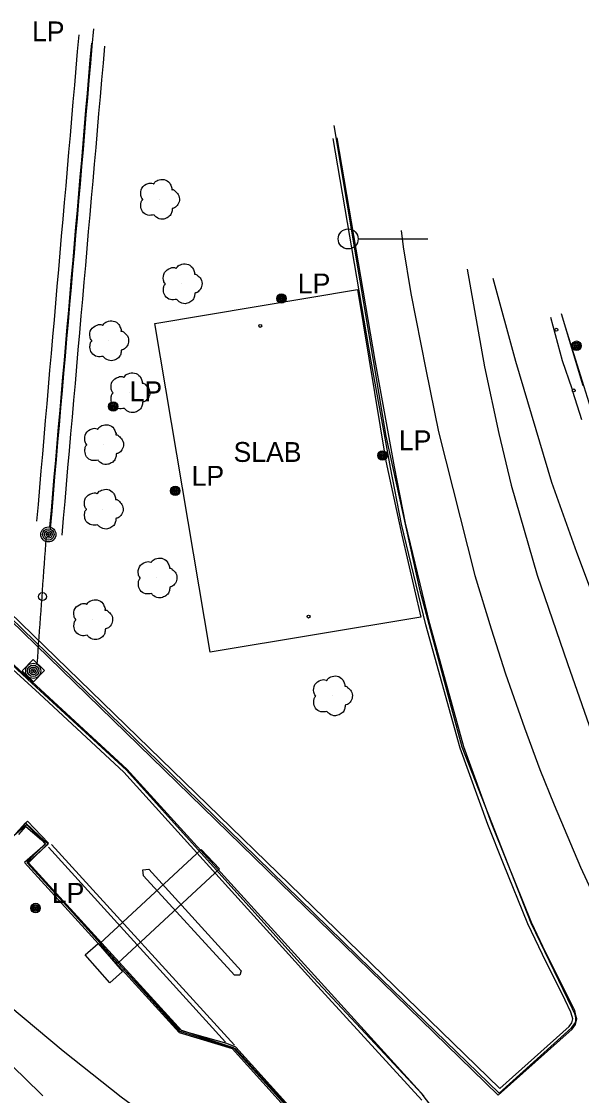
# Model space of a CAD drawing. Extents: x 368532 to 392481, y 10654822 to 10676899.
# Drawn here: x 383922.7 to 384063.6, y 10655355.1 to 10655625.5 of the extents above; entities that cross this region are included whole.
import ezdxf

# ---------------------------------------------------------------- set-up
doc = ezdxf.new("R2010")
doc.units = 0
for name, color, linetype in [('p_Catenary', 7, 'Continuous'), ('p_dtm retaining wall', 7, 'Continuous'), ('p_dtm slab', 7, 'Continuous'), ('p_railroad rr control', 7, 'Continuous'), ('p_structure fence', 7, 'Continuous'), ('p_structure stairs', 7, 'Continuous'), ('p_structure unidentified', 7, 'Continuous'), ('p_structure wall', 7, 'Continuous'), ('p_utility general pole', 7, 'Continuous'), ('p_utility guy anchor', 7, 'Continuous'), ('p_veg tree', 7, 'Continuous')]:
    doc.layers.add(name, color=color, linetype=linetype)

msp = doc.modelspace()

# ---------------------------------------------------------------- linework, layer by layer
at = {"layer": 'p_Catenary'}
for points in [[(383930.03, 10655497.86), (383930.4, 10655502.2), (383930.78, 10655506.54), (383931.15, 10655510.87), (383931.53, 10655515.21), (383931.9, 10655519.55), (383932.28, 10655523.89), (383932.65, 10655528.22), (383933.03, 10655532.56), (383933.4, 10655536.9), (383933.78, 10655541.23), (383934.16, 10655545.57), (383934.53, 10655549.91), (383934.91, 10655554.24), (383935.28, 10655558.58), (383935.66, 10655562.92), (383936.03, 10655567.26), (383936.41, 10655571.59), (383936.78, 10655575.93), (383937.16, 10655580.27), (383937.53, 10655584.6), (383937.91, 10655588.94), (383938.28, 10655593.28), (383938.66, 10655597.61), (383939.03, 10655601.95), (383939.41, 10655606.29), (383939.78, 10655610.63), (383940.16, 10655614.96), (383940.53, 10655619.3), (383940.91, 10655623.64)], [(383926.6, 10655499.69), (383926.97, 10655503.91), (383927.33, 10655508.14), (383927.7, 10655512.36), (383928.06, 10655516.58), (383928.43, 10655520.8), (383928.8, 10655525.03), (383929.16, 10655529.25), (383929.53, 10655533.47), (383929.89, 10655537.69), (383930.26, 10655541.92), (383930.62, 10655546.14), (383930.99, 10655550.36), (383931.36, 10655554.58), (383931.72, 10655558.81), (383932.09, 10655563.03), (383932.45, 10655567.25), (383932.82, 10655571.47), (383933.19, 10655575.7), (383933.55, 10655579.92), (383933.92, 10655584.14), (383934.28, 10655588.36), (383934.65, 10655592.59), (383935.01, 10655596.81), (383935.38, 10655601.03), (383935.75, 10655605.25), (383936.11, 10655609.48), (383936.48, 10655613.7), (383936.84, 10655617.92), (383937.21, 10655622.14)], [(383929.88, 10655498.24), (383930.24, 10655502.43), (383930.6, 10655506.63), (383930.97, 10655510.83), (383931.33, 10655515.03), (383931.69, 10655519.23), (383932.06, 10655523.43), (383932.42, 10655527.63), (383932.78, 10655531.82), (383933.14, 10655536.02), (383933.51, 10655540.22), (383933.87, 10655544.42), (383934.23, 10655548.62), (383934.59, 10655552.82), (383934.96, 10655557.02), (383935.32, 10655561.21), (383935.68, 10655565.41), (383936.05, 10655569.61), (383936.41, 10655573.81), (383936.77, 10655578.01), (383937.13, 10655582.21), (383937.5, 10655586.41), (383937.86, 10655590.61), (383938.22, 10655594.8), (383938.58, 10655599), (383938.95, 10655603.2), (383939.31, 10655607.4), (383939.67, 10655611.6), (383940.04, 10655615.8), (383940.4, 10655620)], [(383932.94, 10655496.18), (383933.31, 10655500.43), (383933.68, 10655504.67), (383934.05, 10655508.91), (383934.42, 10655513.16), (383934.79, 10655517.4), (383935.16, 10655521.65), (383935.53, 10655525.89), (383935.9, 10655530.13), (383936.28, 10655534.38), (383936.65, 10655538.62), (383937.02, 10655542.87), (383937.39, 10655547.11), (383937.76, 10655551.36), (383938.13, 10655555.6), (383938.5, 10655559.84), (383938.87, 10655564.09), (383939.24, 10655568.33), (383939.61, 10655572.58), (383939.98, 10655576.82), (383940.35, 10655581.06), (383940.73, 10655585.31), (383941.1, 10655589.55), (383941.47, 10655593.8), (383941.84, 10655598.04), (383942.21, 10655602.28), (383942.58, 10655606.53), (383942.95, 10655610.77), (383943.32, 10655615.02), (383943.69, 10655619.26)], [(383926.67, 10655463.67), (383926.79, 10655465.35), (383926.91, 10655467.03), (383927.03, 10655468.72), (383927.15, 10655470.4), (383927.28, 10655472.09), (383927.4, 10655473.77), (383927.52, 10655475.45), (383927.64, 10655477.14), (383927.76, 10655478.82), (383927.88, 10655480.51), (383928, 10655482.19), (383928.13, 10655483.87), (383928.25, 10655485.56), (383928.37, 10655487.24), (383928.49, 10655488.93), (383928.61, 10655490.61), (383928.73, 10655492.29), (383928.86, 10655493.98), (383928.98, 10655495.66)], [(383918.65, 10655364.26), (383923.39, 10655359.64), (383928.13, 10655355.03)]]:
    msp.add_lwpolyline(points, dxfattribs=at)
at = {"layer": 'p_dtm retaining wall'}
for p, q in [((384058.86, 10655540.04), (384055.92, 10655551)), ((384070.76, 10655512.71), (384059.25, 10655549.65)), ((384061.24, 10655533.03), (384058.86, 10655540.04)), ((384061.33, 10655532.76), (384061.24, 10655533.03)), ((384063.68, 10655525.25), (384061.47, 10655532.31)), ((383902.11, 10655479.13), (383927.29, 10655456.21)), ((383927.29, 10655456.21), (383948.51, 10655436.53)), ((383948.51, 10655436.53), (383996.32, 10655383.59)), ((383924.25, 10655424.2), (383921.49, 10655421.28)), ((383929.51, 10655418.66), (383924.25, 10655424.2)), ((383924.46, 10655413.72), (383929.51, 10655418.66)), ((383963.1, 10655371.44), (383924.46, 10655413.72)), ((383996.32, 10655383.59), (384023.47, 10655353.97)), ((383974.35, 10655368.2), (383963.1, 10655371.44)), ((383976.62, 10655367.33), (383974.35, 10655368.2)), ((384003.52, 10655337.63), (383976.62, 10655367.33))]:
    msp.add_line(p, q, dxfattribs=at)
at = {"layer": 'p_dtm slab'}
for p, q in [((383956.26, 10655549.46), (384007.26, 10655558.03)), ((384007.26, 10655558.03), (384014.36, 10655514.84)), ((383970.19, 10655466.72), (383956.26, 10655549.46)), ((384014.36, 10655514.84), (384018.41, 10655496.2)), ((384018.41, 10655496.2), (384023.17, 10655475.58)), ((384023.17, 10655475.58), (383970.19, 10655466.72))]:
    msp.add_line(p, q, dxfattribs=at)
at = {"layer": 'p_railroad rr control'}
msp.add_line((384024.99, 10655570.72), (384007.41, 10655570.72), dxfattribs=at)
for points in [[(384018.25, 10655572.87), (384018.79, 10655568.76), (384020.71, 10655557.02), (384024.47, 10655537.88), (384027.66, 10655522.2), (384033.08, 10655500.64), (384036.8, 10655486.07), (384040.86, 10655472.64), (384044.54, 10655461.31), (384049.26, 10655447.66), (384053.13, 10655437.23), (384056.72, 10655428.32), (384063.33, 10655412.57), (384069.18, 10655400.13), (384075.89, 10655386.54), (384082.97, 10655373.62), (384087.63, 10655365.38), (384099.88, 10655343.69), (384107.83, 10655330.87), (384121.58, 10655308.92), (384131.71, 10655293.76), (384142.11, 10655275.13), (384155.8, 10655252.63), (384174.12, 10655223.37)], [(384034.89, 10655563.11), (384039.21, 10655538.56), (384042.86, 10655521.79), (384045.94, 10655508.77), (384052.46, 10655486.14), (384060.1, 10655463.9), (384067.29, 10655443.27), (384073.5, 10655428.01), (384077.45, 10655418.93), (384083.83, 10655405.04), (384089.83, 10655393.03), (384095.32, 10655382.16), (384102.55, 10655369.09), (384116.61, 10655345.04), (384131.12, 10655323.27), (384148.52, 10655299.39), (384165.32, 10655278.42)], [(384186.39, 10655277.04), (384175.11, 10655290.26), (384165.48, 10655302.21), (384153.4, 10655317.72), (384139.49, 10655337.83), (384130.91, 10655351.01), (384115.51, 10655376.01), (384104.61, 10655395.77), (384095.06, 10655414.99), (384089.98, 10655425.23), (384084.2, 10655437.45), (384075.59, 10655457.6), (384067.61, 10655477.95), (384062.47, 10655491.82), (384056.12, 10655509.45), (384047.12, 10655539.88), (384041.37, 10655560.76)], [(384145.29, 10655213.41), (384133, 10655224.2), (384119.82, 10655235.24), (384109.82, 10655243.36), (384099.88, 10655250.81), (384090.15, 10655258.05), (384076.35, 10655267.73), (384063.14, 10655276.42), (384050.14, 10655285), (384035.85, 10655294.47), (384012.44, 10655310), (383994.62, 10655321.86), (383984.39, 10655328.49), (383972.71, 10655336.63), (383959.34, 10655346.25), (383947.77, 10655354.75), (383933.21, 10655366.26), (383919.81, 10655377.57), (383908.2, 10655387.85), (383889.47, 10655405.32), (383869.28, 10655424.57)]]:
    msp.add_lwpolyline(points, dxfattribs=at)
msp.add_circle((384004.91, 10655570.74), 2.52, dxfattribs=at)
at = {"layer": 'p_structure fence'}
for p, q in [((384014.5, 10655521.06), (384001.38, 10655599.34)), ((384058.54, 10655551.99), (384063.94, 10655533.86)), ((384022.99, 10655482.15), (384014.5, 10655521.06)), ((383906.91, 10655488.1), (383960.44, 10655436.05)), ((384025.29, 10655473.67), (384022.99, 10655482.15)), ((384033.63, 10655442.85), (384025.29, 10655473.67)), ((384050.92, 10655398.52), (384033.63, 10655442.85)), ((383960.44, 10655436.05), (384010.66, 10655386.93)), ((383923.71, 10655423.79), (383921.33, 10655421.11)), ((383927.2, 10655420.5), (383923.71, 10655423.79)), ((383924.14, 10655413.67), (383929.39, 10655418.39)), ((383929.39, 10655418.39), (383927.2, 10655420.5)), ((383936.72, 10655399.91), (383924.14, 10655413.67)), ((383943.24, 10655392.61), (383936.72, 10655399.91)), ((384061.35, 10655376.98), (384050.92, 10655398.52)), ((383947.14, 10655388.34), (383943.24, 10655392.61)), ((383962.55, 10655371.68), (383947.14, 10655388.34)), ((384010.66, 10655386.93), (384042.91, 10655355.72)), ((384061.92, 10655375.67), (384061.35, 10655376.98)), ((384062.14, 10655375.17), (384061.92, 10655375.67)), ((384062.23, 10655374.53), (384062.14, 10655375.17)), ((384042.91, 10655355.72), (384061.07, 10655372.15)), ((384061.07, 10655372.15), (384061.9, 10655373.14)), ((384061.9, 10655373.14), (384062.17, 10655373.86)), ((384062.17, 10655373.86), (384062.23, 10655374.53)), ((383976.08, 10655367.16), (383962.55, 10655371.68)), ((384001.6, 10655339.01), (383976.08, 10655367.16))]:
    msp.add_line(p, q, dxfattribs=at)
at = {"layer": 'p_structure stairs'}
for p, q in [((383938.74, 10655390.54), (383941.97, 10655393.41)), ((383941.97, 10655393.41), (383948.15, 10655386.35)), ((383944.92, 10655383.49), (383938.74, 10655390.54)), ((383948.15, 10655386.35), (383944.92, 10655383.49))]:
    msp.add_line(p, q, dxfattribs=at)
at = {"layer": 'p_structure unidentified'}
for p, q in [((383922.91, 10655462.07), (383925.67, 10655464.91)), ((383925.67, 10655464.91), (383928.52, 10655462.14)), ((383925.77, 10655459.3), (383922.91, 10655462.07)), ((383928.52, 10655462.14), (383925.77, 10655459.3)), ((383942.4, 10655393.36), (383967.95, 10655417.09)), ((383967.95, 10655417.09), (383972.53, 10655412.16)), ((383972.53, 10655412.16), (383946.99, 10655388.43)), ((383946.99, 10655388.43), (383942.4, 10655393.36))]:
    msp.add_line(p, q, dxfattribs=at)
for centre in [(383982.78, 10655548.85), (384057.28, 10655547.87), (384061.68, 10655532.62), (383994.95, 10655475.68)]:
    msp.add_circle(centre, 0.375, dxfattribs=at)
at = {"layer": 'p_structure wall'}
for p, q in [((384042.69, 10655355.19), (383782.96, 10655608.26)), ((383783.04, 10655609.62), (384043.08, 10655356.89)), ((384010.71, 10655539.97), (384001.13, 10655596.05)), ((384011.69, 10655540.14), (384002.11, 10655596.22)), ((384015.56, 10655513.2), (384010.71, 10655539.97)), ((384016.54, 10655513.39), (384011.69, 10655540.14)), ((384018.34, 10655498.96), (384015.56, 10655513.2)), ((384019.32, 10655499.17), (384016.54, 10655513.39)), ((384025.45, 10655473.88), (384019.32, 10655499.17)), ((384024.49, 10655473.63), (384018.34, 10655498.96)), ((383949.26, 10655437.31), (383901.65, 10655481.09)), ((383925.35, 10655458.9), (383902.78, 10655479.87)), ((384033.07, 10655442.6), (384024.49, 10655473.63)), ((384034.02, 10655442.9), (384025.45, 10655473.88)), ((383949.1, 10655437.03), (383925.35, 10655458.9)), ((384040.07, 10655423.33), (384033.07, 10655442.6)), ((384041.01, 10655423.69), (384034.02, 10655442.9)), ((383995.01, 10655386.04), (383949.1, 10655437.03)), ((383972.85, 10655411.31), (383949.26, 10655437.31)), ((384044.89, 10655413.85), (384041.01, 10655423.69)), ((383920.8, 10655420.59), (383923.95, 10655423.36)), ((383922.01, 10655420.86), (383923.82, 10655422.88)), ((383923.82, 10655422.88), (383927.78, 10655419.49)), ((383923.95, 10655423.36), (383928.73, 10655418.54)), ((384043.97, 10655413.48), (384040.07, 10655423.33)), ((383928.73, 10655418.42), (383923.51, 10655413.75)), ((383928.73, 10655418.54), (383924.04, 10655413.95)), ((383927.78, 10655419.49), (383928.73, 10655418.42)), ((383930.26, 10655418.33), (383976.31, 10655367.82)), ((383929.52, 10655417.66), (383974.08, 10655368.55)), ((383923.51, 10655413.75), (383962.35, 10655371.02)), ((383924.04, 10655413.95), (383962.45, 10655371.36)), ((384050.09, 10655398.31), (384043.97, 10655413.48)), ((384051, 10655398.72), (384044.89, 10655413.85)), ((383953.29, 10655411.93), (383954.76, 10655412.09)), ((383953.39, 10655410.4), (383953.29, 10655411.93)), ((383976.33, 10655385.4), (383953.39, 10655410.4)), ((383954.76, 10655412.09), (383977.99, 10655386.55)), ((383996.42, 10655385.34), (383972.85, 10655411.31)), ((384053.79, 10655390.62), (384050.09, 10655398.31)), ((384054.68, 10655391.06), (384051, 10655398.72)), ((384060.45, 10655379.55), (384054.68, 10655391.06)), ((384059.55, 10655379.11), (384053.79, 10655390.62)), ((383977.99, 10655386.55), (383977.68, 10655385.44)), ((384023.55, 10655355.48), (383995.01, 10655386.04)), ((383977.68, 10655385.44), (383976.33, 10655385.4)), ((384023.92, 10655355.07), (383996.42, 10655385.34)), ((384060.97, 10655376.15), (384059.55, 10655379.11)), ((384061.91, 10655376.49), (384060.45, 10655379.55)), ((384061.27, 10655375.04), (384060.97, 10655376.15)), ((384061.44, 10655374.42), (384061.27, 10655375.04)), ((384062.23, 10655375.3), (384061.91, 10655376.49)), ((384062.48, 10655374.42), (384062.23, 10655375.3)), ((384043.08, 10655356.89), (384060.49, 10655372.54)), ((384060.49, 10655372.54), (384061.16, 10655373.46)), ((384061.16, 10655373.46), (384061.44, 10655374.42)), ((384061.24, 10655371.87), (384062.08, 10655373.01)), ((384062.08, 10655373.01), (384062.48, 10655374.42)), ((383962.35, 10655371.02), (383975.75, 10655366.94)), ((383962.45, 10655371.36), (383976.52, 10655366.93)), ((384042.69, 10655355.19), (384061.24, 10655371.87)), ((383975.75, 10655366.94), (384003.04, 10655336.73)), ((383976.52, 10655366.93), (384001.96, 10655339.04)), ((384031.16, 10655345.59), (384023.55, 10655355.48))]:
    msp.add_line(p, q, dxfattribs=at)
at = {"layer": 'p_utility general pole'}
for centre, radius in [((383988.13, 10655555.74), 1.19), ((383988.13, 10655555.74), 0.901), ((383988.13, 10655555.74), 0.608), ((383988.13, 10655555.74), 0.337), ((383988.13, 10655555.74), 0.12), ((384062.38, 10655543.87), 1.19), ((384062.38, 10655543.87), 0.901), ((384062.38, 10655543.87), 0.608), ((384062.38, 10655543.87), 0.337), ((384062.38, 10655543.87), 0.12), ((383945.81, 10655528.59), 1.19), ((383945.81, 10655528.59), 0.901), ((383945.81, 10655528.59), 0.608), ((383945.81, 10655528.59), 0.337), ((383945.81, 10655528.59), 0.12), ((384013.55, 10655516.26), 1.19), ((384013.55, 10655516.26), 0.901), ((384013.55, 10655516.26), 0.608), ((384013.55, 10655516.26), 0.337), ((384013.55, 10655516.26), 0.12), ((383961.41, 10655507.32), 1.19), ((383961.41, 10655507.32), 0.901), ((383961.41, 10655507.32), 0.608), ((383961.41, 10655507.32), 0.337), ((383961.41, 10655507.32), 0.12), ((383929.48, 10655496.37), 1.9), ((383929.48, 10655496.37), 1.44), ((383929.48, 10655496.37), 0.973), ((383929.48, 10655496.37), 0.539), ((383929.48, 10655496.37), 0.192), ((383925.67, 10655462.02), 1.9), ((383925.67, 10655462.02), 1.44), ((383925.67, 10655462.02), 0.973), ((383925.67, 10655462.02), 0.539), ((383925.67, 10655462.02), 0.192), ((383926.25, 10655402.33), 1.19), ((383926.25, 10655402.33), 0.901), ((383926.25, 10655402.33), 0.608), ((383926.25, 10655402.33), 0.337), ((383926.25, 10655402.33), 0.12)]:
    msp.add_circle(centre, radius, dxfattribs=at)
at = {"layer": 'p_utility guy anchor'}
msp.add_circle((383928.01, 10655480.73), 1, dxfattribs=at)
at = {"layer": 'p_veg tree'}
for p, q in [((383957.35, 10655580.76), (383957.35, 10655580.76)), ((383963.04, 10655559.49), (383963.04, 10655559.49)), ((383944.56, 10655545.14), (383944.56, 10655545.14)), ((383949.89, 10655532.06), (383949.89, 10655532.06)), ((383943.28, 10655519.02), (383943.28, 10655519.02)), ((383943.18, 10655502.76), (383943.18, 10655502.76)), ((383956.73, 10655485.45), (383956.73, 10655485.45)), ((383940.54, 10655474.94), (383940.54, 10655474.94)), ((384000.87, 10655455.76), (384000.87, 10655455.76))]:
    msp.add_line(p, q, dxfattribs=at)
for points in [[(383956.07, 10655576.8), (383954.51, 10655576.74), (383953.19, 10655577.65), (383952.75, 10655579.09), (383952.82, 10655579.94), (383953.14, 10655580.57), (383953.24, 10655580.68), (383953.17, 10655580.77), (383952.76, 10655581.64), (383953.02, 10655583.55), (383954.56, 10655584.69), (383955.86, 10655584.66), (383956, 10655584.62), (383956.07, 10655584.72), (383957.01, 10655585.5), (383958.61, 10655585.69), (383960.02, 10655584.78), (383960.48, 10655583.8), (383960.56, 10655583.25), (383960.55, 10655583.14), (383960.66, 10655583.15), (383961.27, 10655582.87), (383962.15, 10655581.94), (383962.44, 10655580.4), (383961.86, 10655579.13), (383960.94, 10655578.47), (383960.68, 10655578.4), (383960.63, 10655578.35), (383960.63, 10655578.28), (383960.59, 10655577.83), (383960.3, 10655576.9), (383959.39, 10655576.09), (383958.19, 10655575.72), (383956.66, 10655576.2), (383956.05, 10655576.8)], [(383961.76, 10655555.53), (383960.2, 10655555.47), (383958.88, 10655556.39), (383958.44, 10655557.83), (383958.51, 10655558.68), (383958.83, 10655559.3), (383958.93, 10655559.42), (383958.86, 10655559.51), (383958.45, 10655560.37), (383958.71, 10655562.28), (383960.25, 10655563.43), (383961.55, 10655563.4), (383961.69, 10655563.36), (383961.76, 10655563.46), (383962.7, 10655564.23), (383964.3, 10655564.43), (383965.71, 10655563.52), (383966.17, 10655562.53), (383966.25, 10655561.99), (383966.24, 10655561.87), (383966.35, 10655561.88), (383966.96, 10655561.61), (383967.84, 10655560.68), (383968.13, 10655559.13), (383967.55, 10655557.87), (383966.63, 10655557.2), (383966.37, 10655557.13), (383966.32, 10655557.08), (383966.32, 10655557.02), (383966.28, 10655556.56), (383965.99, 10655555.63), (383965.08, 10655554.83), (383963.88, 10655554.45), (383962.35, 10655554.94), (383961.74, 10655555.54)], [(383943.27, 10655541.18), (383941.72, 10655541.12), (383940.39, 10655542.04), (383939.95, 10655543.48), (383940.03, 10655544.33), (383940.34, 10655544.96), (383940.44, 10655545.07), (383940.38, 10655545.16), (383939.96, 10655546.03), (383940.23, 10655547.94), (383941.76, 10655549.08), (383943.06, 10655549.05), (383943.2, 10655549.01), (383943.27, 10655549.11), (383944.21, 10655549.89), (383945.82, 10655550.08), (383947.22, 10655549.17), (383947.68, 10655548.19), (383947.77, 10655547.64), (383947.75, 10655547.53), (383947.86, 10655547.54), (383948.47, 10655547.26), (383949.35, 10655546.33), (383949.64, 10655544.78), (383949.07, 10655543.52), (383948.14, 10655542.86), (383947.89, 10655542.78), (383947.84, 10655542.73), (383947.83, 10655542.67), (383947.79, 10655542.22), (383947.5, 10655541.29), (383946.6, 10655540.48), (383945.39, 10655540.1), (383943.86, 10655540.59), (383943.25, 10655541.19)], [(383948.6, 10655528.1), (383947.05, 10655528.04), (383945.72, 10655528.96), (383945.28, 10655530.39), (383945.36, 10655531.24), (383945.68, 10655531.87), (383945.77, 10655531.98), (383945.71, 10655532.08), (383945.3, 10655532.94), (383945.56, 10655534.85), (383947.09, 10655535.99), (383948.4, 10655535.97), (383948.54, 10655535.93), (383948.61, 10655536.03), (383949.55, 10655536.8), (383951.15, 10655536.99), (383952.55, 10655536.08), (383953.02, 10655535.1), (383953.1, 10655534.56), (383953.09, 10655534.44), (383953.19, 10655534.45), (383953.8, 10655534.17), (383954.68, 10655533.24), (383954.98, 10655531.7), (383954.4, 10655530.43), (383953.47, 10655529.77), (383953.22, 10655529.7), (383953.17, 10655529.65), (383953.16, 10655529.59), (383953.13, 10655529.13), (383952.83, 10655528.2), (383951.93, 10655527.39), (383950.72, 10655527.02), (383949.2, 10655527.5), (383948.58, 10655528.11)], [(383941.99, 10655515.06), (383940.44, 10655515), (383939.11, 10655515.92), (383938.67, 10655517.35), (383938.74, 10655518.2), (383939.06, 10655518.83), (383939.16, 10655518.94), (383939.1, 10655519.03), (383938.68, 10655519.9), (383938.94, 10655521.81), (383940.48, 10655522.95), (383941.78, 10655522.92), (383941.92, 10655522.88), (383941.99, 10655522.98), (383942.93, 10655523.76), (383944.54, 10655523.95), (383945.94, 10655523.04), (383946.4, 10655522.06), (383946.49, 10655521.51), (383946.47, 10655521.4), (383946.58, 10655521.41), (383947.19, 10655521.13), (383948.07, 10655520.2), (383948.36, 10655518.66), (383947.78, 10655517.39), (383946.86, 10655516.73), (383946.6, 10655516.66), (383946.56, 10655516.61), (383946.55, 10655516.54), (383946.51, 10655516.09), (383946.22, 10655515.16), (383945.31, 10655514.35), (383944.11, 10655513.98), (383942.58, 10655514.46), (383941.97, 10655515.06)], [(383941.9, 10655498.8), (383940.34, 10655498.74), (383939.02, 10655499.66), (383938.58, 10655501.09), (383938.65, 10655501.94), (383938.97, 10655502.57), (383939.07, 10655502.68), (383939, 10655502.77), (383938.59, 10655503.64), (383938.85, 10655505.55), (383940.39, 10655506.69), (383941.69, 10655506.67), (383941.83, 10655506.62), (383941.9, 10655506.72), (383942.84, 10655507.5), (383944.44, 10655507.69), (383945.85, 10655506.78), (383946.31, 10655505.8), (383946.39, 10655505.25), (383946.38, 10655505.14), (383946.49, 10655505.15), (383947.1, 10655504.87), (383947.98, 10655503.94), (383948.27, 10655502.4), (383947.69, 10655501.13), (383946.77, 10655500.47), (383946.51, 10655500.4), (383946.46, 10655500.35), (383946.46, 10655500.28), (383946.42, 10655499.83), (383946.13, 10655498.9), (383945.22, 10655498.09), (383944.02, 10655497.72), (383942.49, 10655498.2), (383941.88, 10655498.8)], [(383955.45, 10655481.49), (383953.89, 10655481.43), (383952.57, 10655482.35), (383952.13, 10655483.78), (383952.2, 10655484.63), (383952.52, 10655485.26), (383952.62, 10655485.37), (383952.55, 10655485.46), (383952.14, 10655486.33), (383952.4, 10655488.24), (383953.94, 10655489.38), (383955.24, 10655489.36), (383955.38, 10655489.31), (383955.45, 10655489.41), (383956.39, 10655490.19), (383957.99, 10655490.38), (383959.4, 10655489.47), (383959.86, 10655488.49), (383959.94, 10655487.94), (383959.93, 10655487.83), (383960.04, 10655487.84), (383960.65, 10655487.56), (383961.53, 10655486.63), (383961.82, 10655485.09), (383961.24, 10655483.82), (383960.32, 10655483.16), (383960.06, 10655483.09), (383960.01, 10655483.04), (383960.01, 10655482.97), (383959.97, 10655482.52), (383959.68, 10655481.59), (383958.77, 10655480.78), (383957.57, 10655480.41), (383956.04, 10655480.89), (383955.43, 10655481.49)], [(383939.25, 10655470.98), (383937.7, 10655470.92), (383936.37, 10655471.84), (383935.93, 10655473.27), (383936, 10655474.12), (383936.32, 10655474.75), (383936.42, 10655474.86), (383936.36, 10655474.96), (383935.94, 10655475.82), (383936.2, 10655477.73), (383937.74, 10655478.87), (383939.04, 10655478.85), (383939.18, 10655478.81), (383939.25, 10655478.91), (383940.19, 10655479.68), (383941.8, 10655479.87), (383943.2, 10655478.96), (383943.66, 10655477.98), (383943.75, 10655477.44), (383943.73, 10655477.32), (383943.84, 10655477.33), (383944.45, 10655477.05), (383945.33, 10655476.12), (383945.62, 10655474.58), (383945.04, 10655473.31), (383944.12, 10655472.65), (383943.86, 10655472.58), (383943.82, 10655472.53), (383943.81, 10655472.46), (383943.77, 10655472.01), (383943.48, 10655471.08), (383942.57, 10655470.27), (383941.37, 10655469.9), (383939.84, 10655470.38), (383939.23, 10655470.98)], [(383999.58, 10655451.8), (383998.03, 10655451.74), (383996.7, 10655452.65), (383996.26, 10655454.09), (383996.34, 10655454.94), (383996.66, 10655455.57), (383996.75, 10655455.68), (383996.69, 10655455.77), (383996.28, 10655456.64), (383996.54, 10655458.55), (383998.07, 10655459.69), (383999.38, 10655459.66), (383999.52, 10655459.62), (383999.59, 10655459.72), (384000.53, 10655460.5), (384002.13, 10655460.69), (384003.53, 10655459.78), (384004, 10655458.8), (384004.08, 10655458.25), (384004.07, 10655458.14), (384004.17, 10655458.15), (384004.78, 10655457.87), (384005.66, 10655456.94), (384005.96, 10655455.4), (384005.38, 10655454.13), (384004.45, 10655453.47), (384004.2, 10655453.4), (384004.15, 10655453.35), (384004.14, 10655453.28), (384004.11, 10655452.83), (384003.81, 10655451.9), (384002.91, 10655451.09), (384001.7, 10655450.72), (384000.18, 10655451.2), (383999.56, 10655451.8)]]:
    msp.add_spline(points, degree=3, dxfattribs=at)

# ---------------------------------------------------------------- texts
at = {"layer": 'p_dtm slab'}
msp.add_text(' SLAB', height=5, dxfattribs=at).set_placement((383974.22, 10655514.62))
at = {"layer": 'p_utility general pole'}
for p in [(383925.37, 10655620.48), (383992.25, 10655557.04), (383949.93, 10655529.89), (384017.67, 10655517.55), (383965.53, 10655508.62), (383930.36, 10655403.63)]:
    msp.add_text('LP', height=5, dxfattribs=at).set_placement(p)

doc.saveas('drawing.dxf')
